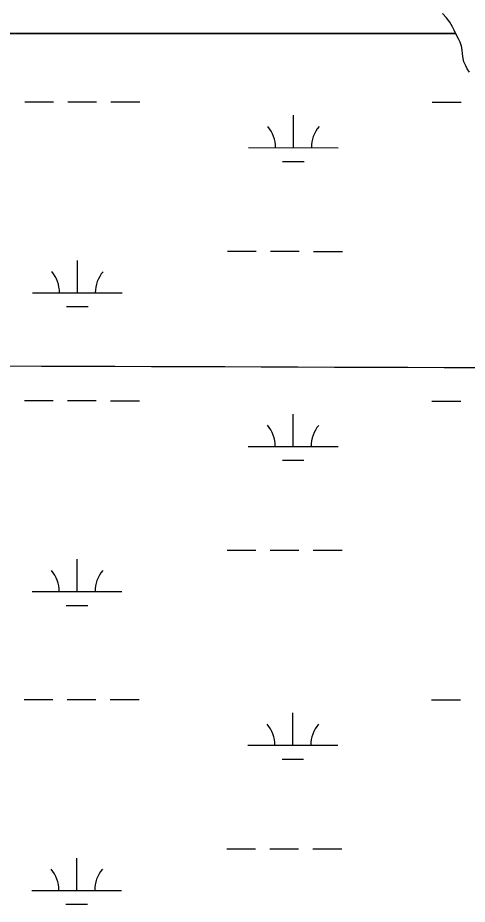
# Model space of a CAD drawing. Extents: x 3148686 to 3186545, y 916144 to 941516.
# Drawn here: x 3156935 to 3157435, y 933066 to 934053 of the extents above; entities that cross this region are included whole.
import ezdxf

# ---------------------------------------------------------------- set-up
doc = ezdxf.new("R2010")
doc.units = 0
for name, color, linetype in [('V-GRID-MAJR', 7, 'Continuous'), ('V-SITE-VEGE', 7, 'Continuous'), ('V-TOPO-SHOR', 7, 'Continuous'), ('V-WETL-SWMP', 7, 'Continuous')]:
    doc.layers.add(name, color=color, linetype=linetype)

msp = doc.modelspace()

# ---------------------------------------------------------------- linework, layer by layer
at = {"layer": 'V-GRID-MAJR'}
msp.add_spline([(3152965.56, 933679.68), (3155575.1, 933670.47), (3160794.17, 933652.63), (3166013.25, 933635.55), (3171232.32, 933619.23), (3176451.4, 933603.67), (3181670.49, 933588.87), (3184280.03, 933581.75)], degree=3, dxfattribs=at)
at = {"layer": 'V-SITE-VEGE'}
for p, q in [((3157412.36, 934053.41), (3157407.87, 934058.09)), ((3157416.04, 934048.38), (3157412.36, 934053.41)), ((3157418.9, 934043.37), (3157416.04, 934048.38)), ((3156536.19, 934035.8), (3157422.67, 934035.8)), ((3157422.67, 934035.8), (3156536.19, 934035.8)), ((3157422.67, 934035.8), (3157418.9, 934043.37)), ((3157423.48, 934034.16), (3157422.67, 934035.8)), ((3157426.22, 934029.15), (3157423.48, 934034.16)), ((3157427.48, 934026.24), (3157426.22, 934029.15)), ((3157428.95, 934021.58), (3157427.48, 934026.24)), ((3157429.74, 934017.86), (3157428.95, 934021.58)), ((3157430.05, 934013.1), (3157429.74, 934017.86)), ((3157430.82, 934007.87), (3157430.05, 934013.1)), ((3157431.84, 934004.49), (3157430.82, 934007.87)), ((3157433.78, 933999.95), (3157431.84, 934004.49)), ((3157435.49, 933996.68), (3157433.78, 933999.95)), ((3157438.02, 933992.83), (3157435.49, 933996.68))]:
    msp.add_line(p, q, dxfattribs=at)
at = {"layer": 'V-TOPO-SHOR'}
msp.add_lwpolyline([(3157435.49, 933996.68), (3157433.78, 933999.95), (3157431.84, 934004.49), (3157430.82, 934007.87), (3157430.05, 934013.1), (3157429.74, 934017.86), (3157428.95, 934021.58), (3157427.48, 934026.24), (3157426.22, 934029.15), (3157423.48, 934034.16), (3157420.85, 934039.41), (3157418.9, 934043.37), (3157416.04, 934048.38), (3157412.36, 934053.41), (3157407.87, 934058.09)], dxfattribs=at)
at = {"layer": 'V-WETL-SWMP'}
for p, q in [((3156942.62, 933959.85), (3156974.62, 933959.81)), ((3156990.62, 933959.8), (3157022.62, 933959.76)), ((3157038.62, 933959.75), (3157070.62, 933959.71)), ((3157396.53, 933959.37), (3157428.53, 933959.34)), ((3157241.88, 933908.79), (3157241.92, 933944.79)), ((3157191.88, 933908.84), (3157291.88, 933908.74)), ((3157229.87, 933893.37), (3157253.87, 933893.35)), ((3157168.35, 933793.44), (3157200.35, 933793.4)), ((3157216.35, 933793.39), (3157248.35, 933793.35)), ((3157264.35, 933793.33), (3157296.35, 933793.3)), ((3157001.24, 933747.18), (3157001.28, 933783.18)), ((3156951.24, 933747.23), (3157051.24, 933747.13)), ((3156989.22, 933731.76), (3157013.22, 933731.74)), ((3156942.27, 933627.17), (3156974.27, 933627.14)), ((3156990.27, 933627.12), (3157022.27, 933627.09)), ((3157038.27, 933627.07), (3157070.27, 933627.04)), ((3157396.18, 933626.69), (3157428.18, 933626.66)), ((3157241.53, 933576.12), (3157241.57, 933612.12)), ((3157191.53, 933576.17), (3157291.53, 933576.06)), ((3157229.52, 933560.7), (3157253.52, 933560.67)), ((3157168, 933460.76), (3157200, 933460.73)), ((3157216, 933460.71), (3157248, 933460.68)), ((3157264, 933460.66), (3157296, 933460.63)), ((3157000.89, 933414.51), (3157000.93, 933450.51)), ((3156950.89, 933414.56), (3157050.89, 933414.45)), ((3156988.87, 933399.09), (3157012.87, 933399.06)), ((3156941.92, 933294.5), (3156973.92, 933294.46)), ((3156989.92, 933294.45), (3157021.92, 933294.41)), ((3157037.92, 933294.4), (3157069.92, 933294.36)), ((3157395.83, 933294.02), (3157427.83, 933293.99)), ((3157241.18, 933243.44), (3157241.22, 933279.44)), ((3157191.18, 933243.49), (3157291.18, 933243.39)), ((3157229.17, 933228.02), (3157253.17, 933228)), ((3157167.65, 933128.09), (3157199.65, 933128.05)), ((3157215.65, 933128.04), (3157247.65, 933128)), ((3157263.65, 933127.99), (3157295.65, 933127.95)), ((3157000.54, 933081.83), (3157000.58, 933117.83)), ((3156950.54, 933081.89), (3157050.54, 933081.78)), ((3156988.52, 933066.41), (3157012.52, 933066.39))]:
    msp.add_line(p, q, dxfattribs=at)
msp.add_lwpolyline([(3157435.49, 933996.68), (3157433.78, 933999.95), (3157431.84, 934004.49), (3157430.82, 934007.87), (3157430.05, 934013.1), (3157429.74, 934017.86), (3157428.95, 934021.58), (3157427.48, 934026.24), (3157426.23, 934029.15), (3157423.48, 934034.16), (3157420.85, 934039.41), (3157418.91, 934043.37), (3157416.04, 934048.38), (3157412.36, 934053.41), (3157407.87, 934058.08)], dxfattribs=at)
for centre, start, end in [((3157186.64, 933909.32), 359.16781, 40.71147), ((3157297.13, 933909.21), 139.1678, 180.71146), ((3156946, 933747.72), 359.16781, 40.71147), ((3157056.48, 933747.6), 139.1678, 180.71146), ((3157186.29, 933576.65), 359.16781, 40.71147), ((3157296.78, 933576.53), 139.1678, 180.71146), ((3156945.65, 933415.04), 359.16781, 40.71147), ((3157056.13, 933414.92), 139.1678, 180.71146), ((3157185.94, 933243.97), 359.16781, 40.71147), ((3157296.43, 933243.86), 139.1678, 180.71146), ((3156945.3, 933082.37), 359.16781, 40.71147), ((3157055.78, 933082.25), 139.1678, 180.71146)]:
    msp.add_arc(centre, 35.25, start, end, dxfattribs=at)

doc.saveas('drawing.dxf')
